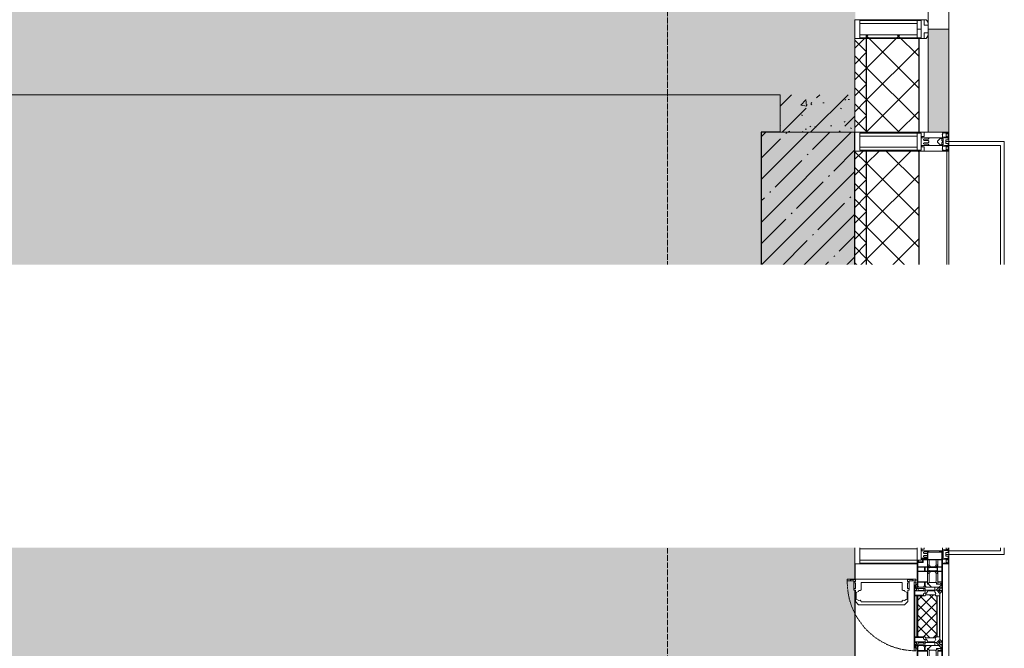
# Model space of a CAD drawing. Header units: millimetres. Extents: x -525784 to 178656, y -69521 to 385150.
# Tile 313 of 389: x -157031 to -154405, y 364169 to 365844. Entities that reach past the tile are written whole.
import ezdxf
from ezdxf import colors
from ezdxf.entities.mleader import LeaderData, LeaderLine
from ezdxf.math import Vec2, Vec3

# ---------------------------------------------------------------- set-up
doc = ezdxf.new("R2010")
doc.units = ezdxf.units.MM
for name, pattern in [('-D1-02х01', [3, 2, -1]), ('-D1d1-15x02', [19, 15, -2, 0, -2]), ('DASHDOT', [25.4, 12.7, -6.35, 0, -6.35])]:
    doc.linetypes.add(name, pattern=pattern)
for name, color, linetype, lineweight in [('_0', 7, 'Continuous', 13), ('A-COLS', 7, 'Continuous', 5), ('A-DETL-GENF', 7, 'Continuous', 5), ('A-GLAZ', 7, 'Continuous', 5), ('A-GLAZ-CURT', 8, 'Continuous', 5), ('A-GLAZ-CWMG', 8, 'Continuous', 5), ('A-WALL', 7, 'Continuous', 5), ('A-WALL-FNSH', 8, 'Continuous', 5), ('dim_razv', 93, 'DASHDOT', 9), ('I-WALL', 7, 'Continuous', 5), ('S-COLS', 7, 'Continuous', 5), ('S-GRID', 7, 'Continuous', 5)]:
    doc.layers.add(name, color=color, linetype=linetype, lineweight=lineweight)
doc.styles.add('In tre', font='isocpeur.ttf', dxfattribs={"width": 0.8, "oblique": 10})
pattern_1 = [(45, (0, 0), (-21.213203, 21.213203), []), (135, (0, 0), (-21.213203, -21.213203), [])]
pattern_2 = [(45, (0, 0), (-42.42641, 42.42641), []), (135, (0, 0), (-42.42641, -42.42641), [])]
pattern_3 = [(45, (-192252.93, 346694.18), (-75.43415, 75.43415), [106.68, -17.78, 3.556, -17.78]), (45, (-192252.93, 346769.56), (-75.43415, 75.43415), []), (50, (-192252.93, 346694.18), (127.52922, -11.15758), [13.335, -146.685]), (355, (-192252.93, 346694.18), (-24.66966, 133.74002), [10.668, -117.348]), (100.451, (-192242.31, 346693.25), (102.85973, 122.58178), [11.333, -124.663]), (46.184, (-192252.93, 346729.74), (189.75516, -29.43036), [20.002, -220.027]), (96.636, (-192237.12, 346727.29), (166.1822, 173.1996), [17, -186.995]), (351.184, (-192252.93, 346729.74), (166.1839, 173.1976), [16.002, -176.022]), (21, (-192235.15, 346720.85), (106.13027, -71.58603), [13.335, -146.685]), (326, (-192235.15, 346720.85), (43.26188, 128.93175), [10.668, -117.348]), (71.451, (-192226.31, 346714.88), (149.39198, 57.34505), [11.333, -124.663]), (37.5, (-192252.935, 346694.178), (2.16223, 59.188357), [3.353, -112.573, 3.353, -115.773, -117.792]), (37.5, (-192252.935, 346694.178), (2.16223, 59.188357), [-235.052, 3.353, -114.44]), (7.5, (-192252.935, 346694.18), (46.77386, 70.12615), [3.353, -64.567, 3.353, -109.906, -44.894]), (7.5, (-192252.935, 346694.18), (46.77386, 70.12615), [-181.178, 3.353, -41.542]), (327.5, (-192292.584, 346694.18), (94.91367, -4.010093), [3.353, -41.097, 3.353, -135.331, -184.023]), (327.5, (-192292.584, 346694.18), (94.91367, -4.010093), [-183.134, 3.353, -180.67]), (317.5, (-192310.36, 346694.18), (103.69057, 17.79882), [3.353, -54.432, 3.353, -88.748, -130.683]), (317.5, (-192310.36, 346694.18), (103.69057, 17.79882), [-149.885, 3.353, -127.33])]

# ---------------------------------------------------------------- blocks, each defined once
blk = doc.blocks.new('Rectangular Mullion - 50Wx250H-2623690-50_AS_M_L24')
at = {"layer": 'A-DETL-GENF'}
for p, q in [((-25, 65.2), (-25, 250)), ((-25, 250), (0, 250)), ((-23, 237.3), (0, 237.3)), ((-23, 237.3), (-23, 73.6)), ((-14.9, 84), (-14.9, 237.3)), ((25, 250), (0, 250)), ((23, 237.3), (0, 237.3)), ((14.9, 84), (14.9, 237.3)), ((23, 237.3), (23, 73.6)), ((25, 65.2), (25, 250)), ((0, 84), (-23, 84)), ((0, 84), (23, 84)), ((-14, 65.2), (-25, 65.2)), ((-0.5, 73.6), (-23, 73.6)), ((-14, 71.3), (-14, 65.2)), ((-10, 71.3), (-14, 71.3)), ((-10, 53), (-10, 71.3)), ((-8.7, 53), (-10, 53)), ((-10, 53), (-10, 17)), ((-8.7, 53), (-7, 54.7)), ((-7, 65.2), (-5.9, 67.3)), ((-7, 65.2), (-7, 54.7)), ((-4.1, 67.3), (-5.9, 67.3)), ((-4.1, 67.3), (-2.9, 65.1)), ((-2.9, 65.1), (-2.9, 54.6)), ((-1.3, 53), (-2.9, 54.6)), ((0, 53), (-1.3, 53)), ((0, 53), (1.3, 53)), ((0.5, 73.6), (23, 73.6)), ((1.3, 53), (2.9, 54.6)), ((4.1, 67.3), (2.9, 65.1)), ((2.9, 65.1), (2.9, 54.6)), ((4.1, 67.3), (5.9, 67.3)), ((7, 65.2), (5.9, 67.3)), ((7, 65.2), (7, 54.7)), ((8.7, 53), (7, 54.7)), ((8.7, 53), (10, 53)), ((10, 71.3), (14, 71.3)), ((10, 53), (10, 71.3)), ((10, 53), (10, 17)), ((14, 71.3), (14, 65.2)), ((14, 65.2), (25, 65.2)), ((-8.5, 23), (-1.5, 30)), ((-1.5, 30), (0, 30)), ((1.5, 30), (0, 30)), ((8.5, 23), (1.5, 30)), ((-23.8, 14.6), (-25, 14.2)), ((-25, 0), (-25, 14.2)), ((-22.3, 17), (-23.8, 17)), ((-23.8, 17), (-23.8, 14.6)), ((-22.5, 10.6), (-23.8, 14.6)), ((-22.5, 10.6), (-23.7, 9.9)), ((-23.7, 1.3), (-23.7, 9.9)), ((-23.7, 1.3), (-11.8, 1.3)), ((-23.2, 10.2), (-22.5, 8)), ((-22.5, 8), (-22.5, 4.5)), ((-21.3, 4.5), (-22.5, 4.5)), ((-22.3, 17), (-22.3, 16)), ((-22.3, 16), (-21.3, 16)), ((-19, 17.6), (-21.3, 16)), ((-21.3, 4.5), (-21.3, 6.5)), ((-21.3, 6.5), (-14.2, 6.5)), ((-18.4, 16.6), (-19, 17.6)), ((-7.4, 16.6), (-18.4, 16.6)), ((-14.2, 6.5), (-14.2, 4.5)), ((-13.2, 4.5), (-14.2, 4.5)), ((-13.2, 4.5), (-12.2, 7.2)), ((-12.7, 7.6), (-11.3, 11.4)), ((-12.7, 7.6), (-11.8, 6.9)), ((-12.2, 9), (-12.2, 14.8)), ((-12.2, 14.8), (0, 14.8)), ((-11.8, 1.3), (-11.8, 6.9)), ((-10.5, 11.2), (-11.3, 11.4)), ((-10.5, 1.5), (-10.5, 11.2)), ((-4.8, 1.5), (-10.5, 1.5)), ((-10, 17), (-7.5, 17)), ((-8.5, 18.5), (-8.5, 23)), ((-7.5, 18.5), (-8.5, 18.5)), ((-7.5, 17), (-7.5, 18.5)), ((-7.4, 18), (-7.4, 16.6)), ((-2.6, 18), (-7.4, 18)), ((0, 8), (-4.8, 8)), ((-4.8, 1.5), (-4.8, 8)), ((-2.6, 18), (-2.6, 16.8)), ((-2.6, 16.8), (0, 16.8)), ((2.6, 16.8), (0, 16.8)), ((0, 14.8), (0, 16.8)), ((0, 14.8), (0, 16.8)), ((12.2, 14.8), (0, 14.8)), ((0, 0), (0, 8)), ((0, 8), (4.8, 8)), ((0, 0), (0, 8)), ((2.6, 18), (2.6, 16.8)), ((2.6, 18), (7.4, 18)), ((4.8, 1.5), (4.8, 8)), ((4.8, 1.5), (10.5, 1.5)), ((7.4, 18), (7.4, 16.6)), ((7.4, 16.6), (18.4, 16.6)), ((7.5, 18.5), (8.5, 18.5)), ((7.5, 17), (7.5, 18.5)), ((10, 17), (7.5, 17)), ((8.5, 18.5), (8.5, 23)), ((10.5, 11.2), (11.3, 11.4)), ((10.5, 1.5), (10.5, 11.2)), ((12.7, 7.6), (11.3, 11.4)), ((12.7, 7.6), (11.8, 6.9)), ((11.8, 1.3), (11.8, 6.9)), ((23.7, 1.3), (11.8, 1.3)), ((12.2, 9), (12.2, 14.8)), ((13.2, 4.5), (12.2, 7.2)), ((13.2, 4.5), (14.2, 4.5)), ((21.3, 6.5), (14.2, 6.5)), ((14.2, 6.5), (14.2, 4.5)), ((18.4, 16.6), (19, 17.6)), ((19, 17.6), (21.3, 16)), ((22.3, 16), (21.3, 16)), ((21.3, 4.5), (21.3, 6.5)), ((21.3, 4.5), (22.5, 4.5)), ((22.3, 17), (22.3, 16)), ((22.3, 17), (23.8, 17)), ((22.5, 10.6), (23.8, 14.6)), ((22.5, 10.6), (23.7, 9.9)), ((23.2, 10.2), (22.5, 8)), ((22.5, 8), (22.5, 4.5)), ((23.7, 1.3), (23.7, 9.9)), ((23.8, 17), (23.8, 14.6)), ((23.8, 14.6), (25, 14.2)), ((25, 0), (25, 14.2)), ((-25, 0), (0, 0)), ((25, 0), (0, 0))]:
    blk.add_line(p, q, dxfattribs=at)
for centre, start, end in [((-0.5, 73.1), 360, 90), ((0.5, 73.1), 90, 180)]:
    blk.add_arc(centre, 0.5, start, end, dxfattribs=at)
blk = doc.blocks.new('Rectangular Mullion - R_StandardFrame_50Wx250H-4037282-50_AS_M_L24')
at = {"layer": 'A-GLAZ-CWMG', "lineweight": 9}
for p, q in [((-25, -250), (-25, 0)), ((-25, 0), (25, 0)), ((25, 0), (25, -250)), ((25, -250), (-25, -250))]:
    blk.add_line(p, q, dxfattribs=at)
blk = doc.blocks.new('Rectangular Mullion - 50Wx250H-V1-50_AS_M_L24')
at = {"layer": 'A-DETL-GENF'}
for p, q in [((-25, 84), (-25, 250)), ((-25, 250), (0, 250)), ((-23, 237.3), (0, 237.3)), ((-23, 237.3), (-23, 84)), ((-14.9, 84), (-14.9, 237.3)), ((25, 250), (0, 250)), ((23, 237.3), (0, 237.3)), ((14.9, 84), (14.9, 237.3)), ((23, 237.3), (23, 73.6)), ((25, 65.2), (25, 250)), ((0, 84), (-15, 84)), ((0, 84), (23, 84)), ((-0.5, 73.6), (-15, 73.6)), ((-10, 71.3), (-12, 71.3)), ((-10, 57.4), (-10, 71.3)), ((-7, 65.2), (-5.9, 67.3)), ((-7, 65.2), (-7, 57)), ((-4.1, 67.3), (-5.9, 67.3)), ((-4.1, 67.3), (-2.9, 65.1)), ((-2.9, 65.1), (-2.9, 57)), ((0.5, 73.6), (23, 73.6)), ((4.1, 67.3), (2.9, 65.1)), ((2.9, 65.1), (2.9, 57)), ((4.1, 67.3), (5.9, 67.3)), ((7, 65.2), (5.9, 67.3)), ((7, 65.2), (7, 54.7)), ((8.7, 53), (7, 54.7)), ((8.7, 53), (10, 53)), ((10, 71.3), (14, 71.3)), ((10, 53), (10, 71.3)), ((10, 53), (10, 17)), ((14, 71.3), (14, 65.2)), ((14, 65.2), (25, 65.2)), ((-23.8, 14.6), (-25, 14.2)), ((-25, 0), (-25, 14.2)), ((-23.8, 17), (-23.8, 14.6)), ((-22.5, 10.6), (-23.8, 14.6)), ((-22.5, 10.6), (-23.7, 9.9)), ((-23.7, 1.3), (-23.7, 9.9)), ((-23.7, 1.3), (-11.8, 1.3)), ((-23.2, 10.2), (-22.5, 8)), ((-22.5, 8), (-22.5, 4.5)), ((-21.3, 4.5), (-22.5, 4.5)), ((-22.3, 17), (-22.3, 16)), ((-22.3, 16), (-21.3, 16)), ((-19.9, 17), (-21.3, 16)), ((-21.3, 4.5), (-21.3, 6.5)), ((-21.3, 6.5), (-14.2, 6.5)), ((-7.4, 16.6), (-18.4, 16.6)), ((-14.2, 6.5), (-14.2, 4.5)), ((-13.2, 4.5), (-14.2, 4.5)), ((-13.2, 4.5), (-12.2, 7.2)), ((-12.7, 7.6), (-11.3, 11.4)), ((-12.7, 7.6), (-11.8, 6.9)), ((-12.2, 9), (-12.2, 14.8)), ((-12.2, 14.8), (0, 14.8)), ((-11.8, 1.3), (-11.8, 6.9)), ((-10.5, 11.2), (-11.3, 11.4)), ((-10.5, 1.5), (-10.5, 11.2)), ((-4.8, 1.5), (-10.5, 1.5)), ((0, 8), (-4.8, 8)), ((-4.8, 1.5), (-4.8, 8)), ((-2.6, 16.8), (0, 16.8)), ((2.6, 16.8), (0, 16.8)), ((0, 14.8), (0, 16.8)), ((0, 14.8), (0, 16.8)), ((12.2, 14.8), (0, 14.8)), ((0, 0), (0, 8)), ((0, 8), (4.8, 8)), ((0, 0), (0, 8)), ((4.8, 1.5), (4.8, 8)), ((4.8, 1.5), (10.5, 1.5)), ((8.5, 23), (6, 25.5)), ((6, 18), (7.4, 18)), ((7.4, 18), (7.4, 16.6)), ((7.4, 16.6), (18.4, 16.6)), ((7.5, 18.5), (8.5, 18.5)), ((7.5, 17), (7.5, 18.5)), ((10, 17), (7.5, 17)), ((8.5, 18.5), (8.5, 23)), ((10.5, 11.2), (11.3, 11.4)), ((10.5, 1.5), (10.5, 11.2)), ((12.7, 7.6), (11.3, 11.4)), ((12.7, 7.6), (11.8, 6.9)), ((11.8, 1.3), (11.8, 6.9)), ((23.7, 1.3), (11.8, 1.3)), ((12.2, 9), (12.2, 14.8)), ((13.2, 4.5), (12.2, 7.2)), ((13.2, 4.5), (14.2, 4.5)), ((21.3, 6.5), (14.2, 6.5)), ((14.2, 6.5), (14.2, 4.5)), ((18.4, 16.6), (19, 17.6)), ((19, 17.6), (21.3, 16)), ((22.3, 16), (21.3, 16)), ((21.3, 4.5), (21.3, 6.5)), ((21.3, 4.5), (22.5, 4.5)), ((22.3, 17), (22.3, 16)), ((22.3, 17), (23.8, 17)), ((22.5, 10.6), (23.8, 14.6)), ((22.5, 10.6), (23.7, 9.9)), ((23.2, 10.2), (22.5, 8)), ((22.5, 8), (22.5, 4.5)), ((23.7, 1.3), (23.7, 9.9)), ((23.8, 17), (23.8, 14.6)), ((23.8, 14.6), (25, 14.2)), ((25, 0), (25, 14.2)), ((-25, 0), (0, 0)), ((25, 0), (0, 0))]:
    blk.add_line(p, q, dxfattribs=at)
for centre, start, end in [((-0.5, 73.1), 360, 90), ((0.5, 73.1), 90, 180)]:
    blk.add_arc(centre, 0.5, start, end, dxfattribs=at)
blk = doc.blocks.new('Rectangular Mullion - R_StandardFrame_50Wx250H-3540733-50_AS_M_L24')
at = {"layer": 'A-GLAZ-CWMG', "lineweight": 9}
for p, q in [((-25, -17), (-25, 0)), ((-25, 0), (25, 0)), ((25, 0), (25, -250)), ((-25, -250), (-25, -84)), ((25, -250), (-25, -250))]:
    blk.add_line(p, q, dxfattribs=at)
blk = doc.blocks.new('A_PAN_Створка - 383мм-V7-50_AS_M_L24')
at = {"layer": 'A-GLAZ-CURT'}
h = blk.add_hatch(dxfattribs=at)
h.set_pattern_fill('FP_11', color=256, style=0, pattern_type=2)
h.set_pattern_definition([(315, (-17560, 37700), (14.142136, 14.142136), []), (45, (-17560, 37700), (-14.142136, 14.142136), [])])
h.paths.add_polyline_path([(-57.2, 36.4), (-54.9, 34.1), (-54.5, 31.8), (54.6, 32), (54.9, 34.1), (57.2, 36.4), (57.2, 60.8), (54.6, 63.4), (53.6, 82.7), (-54.6, 81.8), (-55.5, 62.5), (-57.2, 60.8), (-57.2, 47)])
at = {"layer": 'A-DETL-GENF', "color": 9, "true_color": 0xc8c8c8}
for p, q in [((95.1, 270.5), (95.1, 252.9)), ((99.6, 270.5), (95.1, 270.5)), ((99.6, 270.5), (99.6, 87.5)), ((39.7, 249), (31.1, 240.4)), ((31.1, 117.6), (31.1, 240.4)), ((70.1, 249), (39.7, 249)), ((45, 244.7), (42.3, 239.8)), ((42.3, 239.8), (43.5, 236.3)), ((45.9, 246.8), (45, 244.7)), ((63.3, 246.8), (45.9, 246.8)), ((64.1, 245), (63.3, 246.8)), ((64.1, 245), (66.7, 241)), ((66.7, 241), (68.6, 239.7)), ((68.6, 239.7), (68.6, 236.4)), ((68.6, 236.4), (71.1, 233.9)), ((70.1, 252.9), (70.1, 249)), ((95.1, 252.9), (70.1, 252.9)), ((74.1, 248.4), (74.1, 252.9)), ((89.1, 248.4), (74.1, 248.4)), ((89.1, 252.9), (89.1, 248.4)), ((93.1, 248.4), (93.1, 252.9)), ((97.9, 248.4), (93.1, 248.4)), ((97.9, 262.4), (95.1, 262.4)), ((97.9, 262.4), (97.9, 248.4)), ((41.4, 234.2), (39.1, 233.8)), ((39.1, 179), (39.1, 233.8)), ((41.4, 234.2), (43.5, 236.3)), ((71.1, 233.9), (89.5, 233.9)), ((89.5, 233.9), (90.6, 232.8)), ((90.6, 125.2), (90.6, 232.8)), ((39.1, 179), (39.1, 124.2)), ((39.7, 109), (31.1, 117.6)), ((41.4, 123.8), (39.1, 124.2)), ((70.1, 109), (39.7, 109)), ((41.4, 123.8), (43.5, 121.7)), ((42.3, 118.2), (43.5, 121.7)), ((45, 113.3), (42.3, 118.2)), ((45.9, 111.2), (45, 113.3)), ((63.3, 111.2), (45.9, 111.2)), ((64.1, 113), (63.3, 111.2)), ((64.1, 113), (66.7, 117)), ((66.7, 117), (68.6, 118.3)), ((68.6, 121.6), (71.1, 124.1)), ((68.6, 118.3), (68.6, 121.6)), ((70.1, 105.1), (70.1, 109)), ((95.1, 105.1), (70.1, 105.1)), ((71.1, 124.1), (89.5, 124.1)), ((74.1, 109.6), (74.1, 105.1)), ((89.1, 109.6), (74.1, 109.6)), ((89.1, 105.1), (89.1, 109.6)), ((89.5, 124.1), (90.6, 125.2)), ((93.1, 109.6), (93.1, 105.1)), ((97.9, 109.6), (93.1, 109.6)), ((95.1, 87.5), (95.1, 105.1)), ((97.9, 95.6), (97.9, 109.6)), ((97.9, 95.6), (95.1, 95.6)), ((99.6, 87.5), (95.1, 87.5))]:
    blk.add_line(p, q, dxfattribs=at)
at = {"layer": 'A-DETL-GENF'}
for p, q in [((-91.5, 92), (-91.5, 87.5)), ((-91.5, 92), (91.5, 92)), ((-91.5, 87.5), (-73.9, 87.5)), ((-83.4, 90.3), (-69.4, 90.3)), ((-83.4, 90.3), (-83.4, 87.5)), ((-73.9, 87.5), (-73.9, 62.5)), ((-69.4, 85.5), (-73.9, 85.5)), ((-73.9, 81.5), (-69.4, 81.5)), ((-69.4, 90.3), (-69.4, 85.5)), ((-69.4, 81.5), (-69.4, 66.5)), ((-67.9, 89.3), (-66.9, 90.3)), ((-67.9, 62.5), (-67.9, 89.3)), ((-66.9, 90.3), (-57.4, 90.3)), ((-57.4, 90.3), (-56.4, 89.4)), ((-56.4, 89.4), (-56.4, 67.7)), ((-53.9, 90.3), (-54.9, 89.3)), ((-54.9, 89.3), (-54.9, 85.6)), ((-54.9, 85.6), (-53.9, 84.6)), ((-54.9, 81.9), (-53.8, 83)), ((-54.9, 63.5), (-54.9, 81.9)), ((-53.6, 82.7), (-54.6, 81.8)), ((-54.6, 81.8), (-54.6, 63.4)), ((53.9, 90.3), (-53.9, 90.3)), ((-53.9, 84.6), (53.9, 84.6)), ((53.8, 83), (-53.8, 83)), ((53.6, 82.7), (-53.6, 82.7)), ((54.6, 81.8), (53.6, 82.7)), ((54.9, 81.9), (53.8, 83)), ((53.9, 90.3), (54.9, 89.3)), ((54.9, 85.6), (53.9, 84.6)), ((54.6, 63.4), (54.6, 81.8)), ((54.9, 89.3), (54.9, 85.6)), ((54.9, 63.5), (54.9, 81.9)), ((57.4, 90.3), (56.4, 89.4)), ((56.4, 89.4), (56.4, 67.7)), ((66.9, 90.3), (57.4, 90.3)), ((67.9, 89.3), (66.9, 90.3)), ((67.9, 62.5), (67.9, 89.3)), ((69.4, 90.3), (69.4, 85.5)), ((83.4, 90.3), (69.4, 90.3)), ((69.4, 85.5), (73.9, 85.5)), ((69.4, 81.5), (69.4, 66.5)), ((73.9, 81.5), (69.4, 81.5)), ((91.5, 87.5), (73.9, 87.5)), ((73.9, 87.5), (73.9, 62.5)), ((83.4, 90.3), (83.4, 87.5)), ((91.5, 92), (91.5, 87.5)), ((-69.4, 66.5), (-73.9, 66.5)), ((-73.9, 62.5), (-70, 62.5)), ((-70, 62.5), (-70, 32.1)), ((-61.7, 62.5), (-67.9, 62.5)), ((-66, 56.5), (-67.8, 55.7)), ((-67.8, 55.7), (-67.8, 38.3)), ((-66, 56.5), (-62, 59.1)), ((-62, 59.1), (-60.7, 61)), ((-60.1, 67.7), (-61.7, 64.9)), ((-61.7, 64.9), (-61.7, 62.5)), ((-60.7, 61), (-57.4, 61)), ((-56.4, 67.7), (-60.1, 67.7)), ((-57.4, 61), (-54.9, 63.5)), ((-54.6, 63.4), (-57.2, 60.8)), ((-57.2, 60.8), (-57.2, 36.4)), ((57.2, 60.8), (54.6, 63.4)), ((57.4, 61), (54.9, 63.5)), ((56.4, 67.7), (60.1, 67.7)), ((57.2, 36.4), (57.2, 60.8)), ((60.7, 61), (57.4, 61)), ((60.1, 67.7), (61.7, 64.9)), ((62, 59.1), (60.7, 61)), ((61.7, 64.9), (61.7, 62.5)), ((61.7, 62.5), (67.9, 62.5)), ((66, 56.5), (62, 59.1)), ((66, 56.5), (67.8, 55.7)), ((67.8, 55.7), (67.8, 38.3)), ((69.4, 66.5), (73.9, 66.5)), ((70, 62.5), (70, 32.1)), ((73.9, 62.5), (70, 62.5)), ((-70, 32.1), (-61.4, 23.5)), ((-67.8, 38.3), (-65.7, 37.4)), ((-65.7, 37.4), (-60.8, 34.7)), ((-60.8, 34.7), (-57.3, 35.9)), ((-55.2, 33.8), (-57.3, 35.9)), ((-57.2, 36.4), (-54.9, 34.1)), ((-55.2, 33.8), (-54.8, 31.5)), ((-54.9, 34.1), (-54.5, 31.8)), ((-53.9, 30.5), (-54.9, 29.5)), ((-54.9, 29.5), (-54.9, 25.8)), ((0, 31.5), (-54.8, 31.5)), ((-54.5, 31.8), (54.5, 31.8)), ((53.9, 30.5), (-53.9, 30.5)), ((0, 31.5), (54.8, 31.5)), ((53.9, 30.5), (54.9, 29.5)), ((54.5, 31.8), (54.9, 34.1)), ((55.2, 33.8), (54.8, 31.5)), ((54.9, 34.1), (57.2, 36.4)), ((54.9, 29.5), (54.9, 25.8)), ((55.2, 33.8), (57.3, 35.9)), ((60.8, 34.7), (57.3, 35.9)), ((65.7, 37.4), (60.8, 34.7)), ((70, 32.1), (61.4, 23.5)), ((67.8, 38.3), (65.7, 37.4)), ((61.4, 23.5), (-61.4, 23.5)), ((-54.9, 25.8), (-53.9, 24.8)), ((-53.9, 24.8), (53.9, 24.8)), ((54.9, 25.8), (53.9, 24.8))]:
    blk.add_line(p, q, dxfattribs=at)
at = {"layer": 'A-GLAZ'}
for p, q in [((-150, 84), (-78, 84)), ((-150, 73.5), (-150, 84)), ((-148.5, 82.5), (-132.4, 82.5)), ((-148.5, 81), (-148.5, 82.5)), ((-143.5, 81), (-148.5, 81)), ((-145, 69.5), (-145, 79.5)), ((-143.5, 68), (-143.5, 81)), ((-132.4, 56.6), (-132.4, 82.5)), ((-131, 82.5), (-120.8, 82.5)), ((-131, 82.5), (-131, 64.6)), ((-120.8, 82.5), (-120.8, 64.6)), ((-119.3, 82.5), (-92.5, 82.5)), ((-119.3, 56.6), (-119.3, 82.5)), ((-92.5, 56.6), (-92.5, 82.5)), ((-91.5, 92), (91.5, 92)), ((-91.5, 87.5), (-91.5, 92)), ((-73.9, 87.5), (-91.5, 87.5)), ((-90.8, 82.5), (-79.5, 82.5)), ((-90.8, 64.6), (-90.8, 82.5)), ((-85, 84), (-85, 87.5)), ((-85, 87.5), (-78, 87.5)), ((-78, 84), (-85, 84)), ((-79.5, 82.5), (-79.5, 80.6)), ((-79.5, 80.6), (-78, 80.6)), ((-78, 87.5), (-78, 84)), ((-78, 84), (-73.9, 84)), ((-78, 84), (-78, 23.5)), ((-73.9, 62.5), (-73.9, 87.5)), ((73.9, 87.5), (73.9, 62.5)), ((91.5, 87.5), (73.9, 87.5)), ((73.9, 84), (78, 84)), ((78, 87.5), (78, 84)), ((85, 87.5), (78, 87.5)), ((78, 84), (85, 84)), ((78, 84), (150, 84)), ((78, 23.5), (78, 84)), ((79.5, 80.6), (78, 80.6)), ((90.8, 82.5), (79.5, 82.5)), ((79.5, 82.5), (79.5, 80.6)), ((85, 84), (85, 87.5)), ((90.8, 64.6), (90.8, 82.5)), ((91.5, 92), (91.5, 87.5)), ((119.3, 82.5), (92.5, 82.5)), ((92.5, 56.6), (92.5, 82.5)), ((119.3, 56.6), (119.3, 82.5)), ((120.8, 82.5), (120.8, 64.6)), ((131, 82.5), (120.8, 82.5)), ((131, 82.5), (131, 64.6)), ((132.4, 56.6), (132.4, 82.5)), ((148.5, 82.5), (132.4, 82.5)), ((143.5, 81), (148.5, 81)), ((143.5, 68), (143.5, 81)), ((145, 69.5), (145, 79.5)), ((148.5, 81), (148.5, 82.5)), ((150, 84), (150, 73.5)), ((-171, 57), (-156, 57)), ((-171, 17), (-171, 57)), ((-171, 55.5), (-152, 55.5)), ((-153, 73.5), (-150, 73.5)), ((-153, 60), (-153, 73.5)), ((-152, 20), (-152, 73.5)), ((-150.5, 69.5), (-150.5, 73.5)), ((-145, 69.5), (-150.5, 69.5)), ((-150.5, 33.6), (-150.5, 68)), ((-150.5, 68), (-143.5, 68)), ((-150.5, 56.6), (-132.4, 56.6)), ((-137.2, 54.8), (-135.8, 50.8)), ((-132.5, 54.8), (-137.2, 54.8)), ((-132.5, 53.8), (-133.4, 52)), ((-132.5, 53.8), (-132.5, 54.8)), ((-131, 64.6), (-120.8, 64.6)), ((-131, 56.5), (-131, 62.6)), ((-120.8, 62.6), (-131, 62.6)), ((-131, 56.5), (-120.8, 56.5)), ((-131, 55.1), (-131, 52.7)), ((-120.8, 55.1), (-131, 55.1)), ((-129.4, 51.1), (-131, 52.7)), ((-122.4, 51.1), (-120.8, 52.7)), ((-120.8, 56.5), (-120.8, 62.6)), ((-120.8, 55.1), (-120.8, 52.7)), ((-92.5, 56.6), (-119.3, 56.6)), ((-119.3, 54.8), (-114.6, 54.8)), ((-119.3, 53.8), (-119.3, 54.8)), ((-119.3, 53.8), (-118.4, 52)), ((-114.6, 54.8), (-115.9, 50.8)), ((-80.1, 64.6), (-90.8, 64.6)), ((-90.8, 62.7), (-90.8, 56.6)), ((-80.4, 62.7), (-90.8, 62.7)), ((-90.8, 56.6), (-85.9, 56.6)), ((-89.9, 52.2), (-88.6, 53.5)), ((-85.9, 53.5), (-88.6, 53.5)), ((-85.9, 56.6), (-85.9, 53.5)), ((-85.9, 53.5), (-78, 45.6)), ((-80.4, 61.1), (-80.4, 62.7)), ((-78, 61.1), (-80.4, 61.1)), ((-80.1, 66.1), (-80.1, 64.6)), ((-78, 66.1), (-80.1, 66.1)), ((-78, 66.1), (-78, 61.1)), ((-70, 62.5), (-73.9, 62.5)), ((-70, 32.1), (-70, 62.5)), ((70, 62.5), (70, 32.1)), ((73.9, 62.5), (70, 62.5)), ((78, 66.1), (78, 61.1)), ((78, 66.1), (80.1, 66.1)), ((78, 61.1), (80.4, 61.1)), ((85.9, 53.5), (78, 45.6)), ((80.1, 66.1), (80.1, 64.6)), ((80.1, 64.6), (90.8, 64.6)), ((80.4, 62.7), (90.8, 62.7)), ((80.4, 61.1), (80.4, 62.7)), ((85.9, 56.6), (85.9, 53.5)), ((90.8, 56.6), (85.9, 56.6)), ((85.9, 53.5), (88.6, 53.5)), ((89.9, 52.2), (88.6, 53.5)), ((90.8, 62.7), (90.8, 56.6)), ((92.5, 56.6), (119.3, 56.6)), ((114.6, 54.8), (115.9, 50.8)), ((119.3, 54.8), (114.6, 54.8)), ((119.3, 53.8), (118.4, 52)), ((119.3, 53.8), (119.3, 54.8)), ((131, 64.6), (120.8, 64.6)), ((120.8, 56.5), (120.8, 62.6)), ((120.8, 62.6), (131, 62.6)), ((131, 56.5), (120.8, 56.5)), ((120.8, 55.1), (120.8, 52.7)), ((120.8, 55.1), (131, 55.1)), ((122.4, 51.1), (120.8, 52.7)), ((129.4, 51.1), (131, 52.7)), ((131, 56.5), (131, 62.6)), ((131, 55.1), (131, 52.7)), ((150.5, 56.6), (132.4, 56.6)), ((132.5, 54.8), (137.2, 54.8)), ((132.5, 53.8), (132.5, 54.8)), ((132.5, 53.8), (133.4, 52)), ((137.2, 54.8), (135.8, 50.8)), ((150.5, 68), (143.5, 68)), ((145, 69.5), (150.5, 69.5)), ((150, 73.5), (153, 73.5)), ((150.5, 69.5), (150.5, 73.5)), ((150.5, 33.6), (150.5, 68)), ((152, 20), (152, 73.5)), ((171, 55.5), (152, 55.5)), ((153, 73.5), (153, 60)), ((156, 57), (171, 57)), ((171, 57), (171, 17)), ((-136.4, 52.4), (-150.5, 52.4)), ((-136.3, 33.6), (-150.5, 33.6)), ((-150.5, 29.4), (-132.4, 29.4)), ((-150.5, 17), (-150.5, 29.4)), ((-137.2, 31), (-135.8, 35)), ((-132.5, 31), (-137.2, 31)), ((-132.1, 49), (-135.8, 50.8)), ((-132.1, 36.8), (-135.8, 35)), ((-133.4, 52), (-130.1, 50.4)), ((-133.4, 33.7), (-130.1, 35.3)), ((-132.5, 31.9), (-133.4, 33.7)), ((-132.5, 31.9), (-132.5, 31)), ((-132.4, 29.4), (-132.4, 18.6)), ((-132.1, 49), (-132.1, 36.8)), ((-129.4, 34.6), (-131, 33)), ((-131, 30.9), (-131, 33)), ((-120.8, 30.9), (-131, 30.9)), ((-131, 29.5), (-120.8, 29.5)), ((-131, 18.2), (-131, 29.5)), ((-130.1, 50.4), (-129.4, 51.1)), ((-130.1, 35.3), (-130.1, 50.4)), ((-130.1, 35.3), (-129.4, 34.6)), ((-121.7, 50.4), (-122.4, 51.1)), ((-121.7, 35.3), (-122.4, 34.6)), ((-122.4, 34.6), (-120.8, 33)), ((-118.4, 52), (-121.7, 50.4)), ((-121.7, 35.3), (-121.7, 50.4)), ((-118.4, 33.7), (-121.7, 35.3)), ((-120.8, 30.9), (-120.8, 33)), ((-120.8, 18.2), (-120.8, 29.5)), ((-119.7, 49), (-115.9, 50.8)), ((-119.7, 49), (-119.7, 36.8)), ((-119.7, 36.8), (-115.9, 35)), ((-119.3, 31.9), (-118.4, 33.7)), ((-119.3, 31.9), (-119.3, 31)), ((-119.3, 31), (-114.6, 31)), ((-92.5, 29.4), (-119.3, 29.4)), ((-119.3, 29.4), (-119.3, 18.6)), ((-114.6, 31), (-115.9, 35)), ((-94.1, 33.5), (-115.4, 33.5)), ((-94.1, 52.5), (-115.3, 52.5)), ((-89.9, 50.9), (-94.1, 52.5)), ((-89.9, 35.1), (-94.1, 33.5)), ((-92.5, 18.6), (-92.5, 29.4)), ((-90.8, 18.5), (-90.8, 29.4)), ((-90.8, 29.4), (-85.9, 29.4)), ((-89.9, 52.2), (-89.9, 50.9)), ((-89.9, 35.1), (-89.9, 50.9)), ((-89.9, 32.5), (-89.9, 35.1)), ((-85.9, 32.5), (-89.9, 32.5)), ((-85.9, 29.4), (-85.9, 32.5)), ((-85.9, 21.9), (-85.9, 29.4)), ((-70, 33.8), (-83.4, 20.4)), ((-78, 45.6), (-78, 36.8)), ((-78, 36.8), (-70, 36.8)), ((-67.2, 29.3), (-73, 23.5)), ((-70, 36.8), (-70, 33.8)), ((-61.4, 23.5), (-70, 32.1)), ((-67.9, 23.5), (-64.6, 26.8)), ((-67.9, 23.5), (-64.6, 26.8)), ((-64.6, 26.8), (-67.2, 29.3)), ((-64.6, 26.8), (-61.4, 23.5)), ((70, 32.1), (61.4, 23.5)), ((61.4, 23.5), (64.6, 26.8)), ((64.6, 26.8), (67.2, 29.3)), ((67.9, 23.5), (64.6, 26.8)), ((64.6, 26.8), (67.9, 23.5)), ((67.2, 29.3), (73, 23.5)), ((70, 36.8), (70, 33.8)), ((78, 36.8), (70, 36.8)), ((70, 33.8), (83.4, 20.4)), ((78, 45.6), (78, 36.8)), ((85.9, 32.5), (89.9, 32.5)), ((85.9, 29.4), (85.9, 32.5)), ((85.9, 21.9), (85.9, 29.4)), ((90.8, 29.4), (85.9, 29.4)), ((89.9, 50.9), (94.1, 52.5)), ((89.9, 52.2), (89.9, 50.9)), ((89.9, 35.1), (89.9, 50.9)), ((89.9, 35.1), (94.1, 33.5)), ((89.9, 32.5), (89.9, 35.1)), ((90.8, 18.5), (90.8, 29.4)), ((92.5, 18.6), (92.5, 29.4)), ((92.5, 29.4), (119.3, 29.4)), ((94.1, 52.5), (115.3, 52.5)), ((94.1, 33.5), (115.4, 33.5)), ((114.6, 31), (115.9, 35)), ((119.3, 31), (114.6, 31)), ((119.7, 49), (115.9, 50.8)), ((119.7, 36.8), (115.9, 35)), ((118.4, 52), (121.7, 50.4)), ((118.4, 33.7), (121.7, 35.3)), ((119.3, 31.9), (118.4, 33.7)), ((119.3, 31.9), (119.3, 31)), ((119.3, 29.4), (119.3, 18.6)), ((119.7, 49), (119.7, 36.8)), ((122.4, 34.6), (120.8, 33)), ((120.8, 30.9), (120.8, 33)), ((120.8, 30.9), (131, 30.9)), ((120.8, 18.2), (120.8, 29.5)), ((131, 29.5), (120.8, 29.5)), ((121.7, 50.4), (122.4, 51.1)), ((121.7, 35.3), (121.7, 50.4)), ((121.7, 35.3), (122.4, 34.6)), ((130.1, 50.4), (129.4, 51.1)), ((130.1, 35.3), (129.4, 34.6)), ((129.4, 34.6), (131, 33)), ((133.4, 52), (130.1, 50.4)), ((130.1, 35.3), (130.1, 50.4)), ((133.4, 33.7), (130.1, 35.3)), ((131, 30.9), (131, 33)), ((131, 18.2), (131, 29.5)), ((132.1, 49), (135.8, 50.8)), ((132.1, 49), (132.1, 36.8)), ((132.1, 36.8), (135.8, 35)), ((150.5, 29.4), (132.4, 29.4)), ((132.4, 29.4), (132.4, 18.6)), ((132.5, 31.9), (133.4, 33.7)), ((132.5, 31.9), (132.5, 31)), ((132.5, 31), (137.2, 31)), ((137.2, 31), (135.8, 35)), ((136.3, 33.6), (150.5, 33.6)), ((136.4, 52.4), (150.5, 52.4)), ((150.5, 17), (150.5, 29.4)), ((-171, 18.5), (-153.5, 18.5)), ((-67.9, 17), (-171, 17)), ((-153.5, 18.5), (-152, 20)), ((-132.4, 18.6), (-150.5, 18.6)), ((-120.8, 18.2), (-131, 18.2)), ((-119.3, 18.6), (-92.5, 18.6)), ((-87.3, 18.5), (-90.8, 18.5)), ((-87.3, 21.9), (-85.9, 21.9)), ((-87.3, 20.4), (-87.3, 21.9)), ((-87.3, 20.4), (-87.3, 18.5)), ((-84.8, 20.4), (-87.3, 20.4)), ((-85.9, 18.2), (-85.9, 20.4)), ((-75.9, 18.2), (-85.9, 18.2)), ((-83.4, 20.4), (-84.8, 20.4)), ((-78, 23.5), (-67.9, 23.5)), ((-75.9, 23.5), (-73, 23.5)), ((-75.9, 21.5), (-75.9, 23.5)), ((-75.9, 21.5), (-75.9, 18.2)), ((-74.9, 21.5), (-75.9, 21.5)), ((-74.9, 17.9), (-74.9, 21.5)), ((-68.9, 17.9), (-74.9, 17.9)), ((-68.9, 21.5), (-68.9, 17.9)), ((-67.9, 21.5), (-68.9, 21.5)), ((-67.9, 21.5), (-67.9, 23.5)), ((-67.9, 17), (-67.9, 23.5)), ((-61.4, 23.5), (-67.9, 17)), ((67.9, 17), (-67.9, 17)), ((-67.9, 17), (67.9, 17)), ((61.4, 23.5), (-61.4, 23.5)), ((67.9, 17), (61.4, 23.5)), ((67.9, 21.5), (67.9, 23.5)), ((67.9, 23.5), (67.9, 17)), ((67.9, 23.5), (78, 23.5)), ((67.9, 21.5), (68.9, 21.5)), ((171, 17), (67.9, 17)), ((68.9, 21.5), (68.9, 17.9)), ((68.9, 17.9), (74.9, 17.9)), ((75.9, 23.5), (73, 23.5)), ((74.9, 21.5), (75.9, 21.5)), ((74.9, 17.9), (74.9, 21.5)), ((75.9, 21.5), (75.9, 23.5)), ((75.9, 21.5), (75.9, 18.2)), ((75.9, 18.2), (85.9, 18.2)), ((83.4, 20.4), (84.8, 20.4)), ((84.8, 20.4), (87.3, 20.4)), ((87.3, 21.9), (85.9, 21.9)), ((85.9, 18.2), (85.9, 20.4)), ((87.3, 20.4), (87.3, 21.9)), ((87.3, 20.4), (87.3, 18.5)), ((87.3, 18.5), (90.8, 18.5)), ((119.3, 18.6), (92.5, 18.6)), ((120.8, 18.2), (131, 18.2)), ((132.4, 18.6), (150.5, 18.6)), ((153.5, 18.5), (152, 20)), ((171, 18.5), (153.5, 18.5))]:
    blk.add_line(p, q, dxfattribs=at)
at = {"layer": 'A-GLAZ', "linetype": '-D1-02х01'}
blk.add_arc((91.4, 87.5), 183, 88.8555, 178.5909, dxfattribs=at)
at = {"layer": 'A-GLAZ'}
for centre, start, end in [((-156, 60), 270, 360), ((156, 60), 180, 270)]:
    blk.add_arc(centre, 3, start, end, dxfattribs=at)
blk = doc.blocks.new('Rectangular Mullion - R_StandardFrame_50Wx250H-3337876-50_AS_M_L24')
at = {"layer": 'A-GLAZ-CWMG'}
for p, q in [((37450, 20709.6), (37450, 20750)), ((37700, 20470), (37700, 20750)), ((37450, 20470), (37450, 20680.1))]:
    blk.add_line(p, q, dxfattribs=at)
blk = doc.blocks.new('System Panel - A_PAN_Glass-5026848-50_AS_M_L24')
at = {"layer": 'A-GLAZ-CURT'}
for p, q in [((-647.5, 55), (-647.5, 0)), ((647.5, 55), (-633.5, 55)), ((647.5, 0), (647.5, 55)), ((-647.5, 0), (647.5, 0))]:
    blk.add_line(p, q, dxfattribs=at)
blk = doc.blocks.new('Rectangular Mullion - 50Wx250H-V42-50_AS_M_L24')
at = {"layer": 'A-DETL-GENF'}
for p, q in [((0, 250), (-25, 250)), ((-25, 250), (-25, 237.3)), ((-25, 65.2), (-25, 250)), ((-25, 250), (0, 250)), ((-23, 237.3), (0, 237.3)), ((-23, 237.3), (0, 237.3)), ((-23, 237.3), (-23, 73.6)), ((0, 237.3), (-14.9, 237.3)), ((-14.9, 237.3), (-14.9, 84)), ((-14.9, 84), (-14.9, 237.3)), ((25, 250), (0, 250)), ((25, 250), (0, 250)), ((14.9, 237.3), (0, 237.3)), ((0, 237.3), (23, 237.3)), ((23, 237.3), (0, 237.3)), ((14.9, 84), (14.9, 237.3)), ((14.9, 84), (14.9, 237.3)), ((23, 237.3), (23, 73.6)), ((25, 237.3), (25, 250)), ((25, 65.2), (25, 250)), ((0, 84), (-23, 84)), ((-23, 84), (-23, 73.6)), ((0, 84), (-23, 84)), ((-14.9, 84), (0, 84)), ((0, 84), (14.9, 84)), ((23, 84), (0, 84)), ((0, 84), (0, 73.6)), ((0, 84), (23, 84)), ((0, 73.6), (0, 84)), ((23, 73.6), (23, 84)), ((-25, 73.6), (-25, 65.2)), ((-25, 65.2), (-25, 60.2)), ((-10, 65.2), (-25, 65.2)), ((-25, 65.2), (-25, 60.2)), ((-25, 65.2), (-10, 65.2)), ((-10, 65.2), (-25, 65.2)), ((-23, 73.6), (0, 73.6)), ((0, 73.6), (-23, 73.6)), ((-0.5, 73.6), (-23, 73.6)), ((-10, 55), (-14, 55)), ((-14, 55), (-10, 55)), ((-10, 55), (-10, 65.2)), ((-10, 65.2), (-10, 55)), ((-10, 55), (-10, 65.2)), ((-10, 55), (0, 55)), ((0, 55), (-10, 55)), ((0, 73.6), (23, 73.6)), ((23, 73.6), (0, 73.6)), ((0, 55), (10, 55)), ((0, 55), (10, 55)), ((0.5, 73.6), (23, 73.6)), ((10, 65.2), (10, 55)), ((25, 65.2), (10, 65.2)), ((10, 55), (10, 65.2)), ((10, 65.2), (25, 65.2)), ((10, 65.2), (25, 65.2)), ((10, 55), (10, 65.2)), ((10, 55), (14, 55)), ((10, 55), (14, 55)), ((25, 65.2), (25, 73.6)), ((25, 65.2), (25, 60.2)), ((25, 60.2), (25, 65.2))]:
    blk.add_line(p, q, dxfattribs=at)
for centre, start, end in [((-14, 69.1), 218.9723, 270), ((-14, 69.1), 218.9723, 270), ((-14, 69.1), 218.9723, 270), ((14, 69.1), 270, 321.0277), ((14, 69.1), 270, 321.0277), ((14, 69.1), 270, 321.0277)]:
    blk.add_arc(centre, 14.1, start, end, dxfattribs=at)
blk = doc.blocks.new('Rectangular Mullion - R_InvisibleFrame_50Wx250H-4042915-50_AS_M_L24')
at = {"layer": 'A-GLAZ-CWMG', "lineweight": 9}
for p, q in [((-25, -237.3), (-25, -73.6)), ((25, -73.6), (25, -237.3))]:
    blk.add_line(p, q, dxfattribs=at)
blk = doc.blocks.new('RST_AR_KMN_R22_B3_FCD_rvt-1-50_AS_M_L24')
at = {"layer": 'A-WALL', "true_color": 0xeff9fa}
blk.add_hatch(color=7, dxfattribs=at).paths.add_polyline_path([(37645, 18850), (37700, 18850), (37700, 19125), (37645, 19125), (37645, 19100)])
at = {"layer": 'A-WALL'}
h = blk.add_hatch(dxfattribs=at)
h.set_pattern_fill('FP_6', color=256, style=0, pattern_type=2)
h.set_pattern_definition(pattern_1)
h.paths.add_polyline_path([(37480, 18850), (37480, 19100), (37450, 19100), (37450.8, 18850)])
h = blk.add_hatch(dxfattribs=at)
h.set_pattern_fill('FP_7', color=256, style=0, pattern_type=2)
h.set_pattern_definition(pattern_2)
h.paths.add_polyline_path([(37562.4, 18850), (37620, 18850), (37620, 19102), (37616.1, 19102), (37616.1, 19110.1), (37480, 19110.1), (37480, 18850)])
h = blk.add_hatch(dxfattribs=at)
h.set_pattern_fill('FP_6', color=256, style=0, pattern_type=2)
h.set_pattern_definition(pattern_1)
h.paths.add_polyline_path([(37450.8, 17750), (37480, 17750), (37480, 18800), (37450, 18800), (37450.3, 17750)])
h = blk.add_hatch(dxfattribs=at)
h.set_pattern_fill('FP_7', color=256, style=0, pattern_type=2)
h.set_pattern_definition(pattern_2)
h.paths.add_polyline_path([(37562.4, 17750), (37620, 17750), (37620, 18800), (37480, 18800), (37480, 17750)])
at = {"layer": 'A-COLS', "lineweight": 18}
for p, q in [((37848.3, 18825), (37700, 18825)), ((37700, 18825), (37700, 18815)), ((37700, 18815), (37838.3, 18815)), ((37838.3, 18815), (37838.3, 17735)), ((37848.3, 17725), (37848.3, 18825)), ((37838.3, 17735), (37700, 17735)), ((37700, 17735), (37700, 17725)), ((37700, 17725), (37848.3, 17725))]:
    blk.add_line(p, q, dxfattribs=at)
at = {"layer": 'A-WALL'}
for p, q in [((37450, 19100), (37450, 18850)), ((37645, 19111), (37645, 18850)), ((37450, 18850), (37480, 18850)), ((37620, 18850), (37645, 18850)), ((37480, 18800), (37450, 18800)), ((37450, 18800), (37450, 17750)), ((37695, 18800), (37620, 18800)), ((37695, 18800), (37695, 17750)), ((37450, 17750), (37480, 17750)), ((37620, 17750), (37695, 17750))]:
    blk.add_line(p, q, dxfattribs=at)
at = {"layer": 'A-WALL', "lineweight": 25}
for p, q in [((37480, 19110.1), (37480, 18850)), ((37620, 19102), (37620, 18850)), ((37480, 18850), (37620, 18850)), ((37620, 18800), (37480, 18800)), ((37480, 18800), (37480, 17750)), ((37620, 18800), (37620, 17750)), ((37480, 17750), (37620, 17750))]:
    blk.add_line(p, q, dxfattribs=at)
at = {"layer": 'A-WALL-FNSH'}
for p, q in [((37700, 19125), (37645, 19125)), ((37700, 18850), (37700, 19125)), ((37645, 18850), (37700, 18850)), ((37700, 18800), (37695, 18800)), ((37700, 17750), (37700, 18800)), ((37695, 17750), (37700, 17750))]:
    blk.add_line(p, q, dxfattribs=at)
at = {"layer": 'A-GLAZ-CURT', "lineweight": 5, "rotation": 89.99999999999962}
for name, p in [('System Panel - A_PAN_Glass-5026848-50_AS_M_L24', (37700, 19772.5)), ('A_PAN_Створка - 383мм-V7-50_AS_M_L24', (37700, 17560))]:
    blk.add_blockref(name, p, dxfattribs=at)
at = {"layer": 'A-GLAZ-CWMG', "lineweight": 5, "rotation": 89.99999999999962}
for name, p in [('Rectangular Mullion - 50Wx250H-V42-50_AS_M_L24', (37700, 19125)), ('Rectangular Mullion - 50Wx250H-2623690-50_AS_M_L24', (37700, 18825)), ('Rectangular Mullion - 50Wx250H-V1-50_AS_M_L24', (37700, 17725))]:
    blk.add_blockref(name, p, dxfattribs=at)
at = {"layer": 'A-GLAZ-CWMG', "lineweight": 5, "extrusion": (0, 0, -1), "rotation": 90.00000000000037}
for name, p in [('Rectangular Mullion - R_InvisibleFrame_50Wx250H-4042915-50_AS_M_L24', (-37700, 19125)), ('Rectangular Mullion - R_StandardFrame_50Wx250H-4037282-50_AS_M_L24', (-37700, 18825)), ('Rectangular Mullion - R_StandardFrame_50Wx250H-3540733-50_AS_M_L24', (-37700, 17725))]:
    blk.add_blockref(name, p, dxfattribs=at)
at = {"layer": 'A-GLAZ-CWMG', "lineweight": 5}
blk.add_blockref('Rectangular Mullion - R_StandardFrame_50Wx250H-3337876-50_AS_M_L24', (0, -3050), dxfattribs=at)

msp = doc.modelspace()

# ---------------------------------------------------------------- hatches: boundary and pattern name
at = {"layer": '_0', "transparency": 33554534}
h = msp.add_hatch(color=252, dxfattribs=at)
h.dxf.hatch_style = 1
h.paths.add_polyline_path([(-154802.1, 346193.4), (-192753.7, 346193.4), (-192753.7, 376145), (-154802.1, 376145)])
h.paths.add_polyline_path([(-161802.9, 356694.2), (-161802.9, 356294.2), (-161302.9, 356294.2), (-161302.9, 353444.2), (-163402.9, 353444.2), (-163402.9, 354644.2), (-183902.9, 354644.2), (-183902.9, 353444.2), (-186502.9, 353444.2), (-186502.9, 355844.2), (-186002.9, 355844.2), (-186002.9, 356694.2), (-183902.9, 356694.2), (-183902.9, 360744.2), (-179002.9, 360744.2), (-179002.9, 359244.2), (-177402.9, 359244.2), (-177402.9, 365644.2), (-185752.9, 365644.2), (-185752.9, 367444.2), (-185753.5, 367444.2), (-185753.5, 367644.2), (-183902.9, 367644.2), (-183902.9, 367694.2), (-163952.9, 367694.2), (-163952.9, 369444.2), (-160672.9, 369444.2), (-160672.9, 367444.2), (-161752.9, 367444.2), (-161752.9, 365644.2), (-169802.9, 365644.2), (-169802.9, 356694.2)], flags=16)
at = {"layer": 'I-WALL'}
h = msp.add_hatch(dxfattribs=at)
h.set_pattern_fill('FP_43', color=256, style=0, pattern_type=2)
h.set_pattern_definition(pattern_3)
h.paths.add_polyline_path([(-155002.9, 365644.2), (-154802.9, 365644.2), (-154802.9, 365844.2), (-161752.9, 365844.2), (-161752.9, 365644.2), (-155848, 365644.2)])
h = msp.add_hatch(dxfattribs=at)
h.set_pattern_fill('FP_43', color=256, style=0, pattern_type=2)
h.set_pattern_definition(pattern_3)
h.paths.add_polyline_path([(-154802.9, 365544.2), (-154802.9, 365644.2), (-155002.9, 365644.2), (-155002.9, 365544.2)])
at = {"layer": 'S-COLS'}
h = msp.add_hatch(dxfattribs=at)
h.set_pattern_fill('FP_1', color=256, style=0, pattern_type=2)
h.set_pattern_definition([(45, (-192252.935, 346694.18), (-57.02463, 57.02463), []), (45, (-192195.91, 346694.18), (-57.02463, 57.02463), [100.806, -20.161, 3.353, -16.808])])
h.paths.add_polyline_path([(-154802.9, 364444.2), (-154802.9, 365544.2), (-155052.9, 365544.2), (-155052.9, 364444.2)])

# ---------------------------------------------------------------- linework, layer by layer
at = {"layer": 'A-WALL', "lineweight": 9}
for p, q in [((-154802.9, 365544.2), (-154802.9, 365794.2)), ((-161952.9, 365644.2), (-155002.9, 365644.2)), ((-155002.9, 365644.2), (-155002.9, 365544.2))]:
    msp.add_line(p, q, dxfattribs=at)
at = {"layer": 'A-WALL'}
msp.add_line((-155002.9, 365544.2), (-154802.9, 365544.2), dxfattribs=at)
at = {"layer": 'I-WALL'}
for p, q in [((-154802.9, 364353.8), (-154802.9, 364394.2)), ((-154802.1, 364394.2), (-154802.1, 364353.8)), ((-154802.9, 364114.2), (-154802.9, 364324.3)), ((-154802.1, 364324.3), (-154802.1, 364114.2))]:
    msp.add_line(p, q, dxfattribs=at)
at = {"layer": 'S-COLS', "lineweight": 25}
for p, q in [((-155052.9, 365544.2), (-155052.9, 364444.2)), ((-155002.9, 365544.2), (-155052.9, 365544.2)), ((-154802.9, 364444.2), (-154802.9, 365544.2)), ((-155052.9, 364444.2), (-154802.9, 364444.2))]:
    msp.add_line(p, q, dxfattribs=at)
at = {"layer": 'S-COLS'}
msp.add_line((-154802.9, 365544.2), (-155002.9, 365544.2), dxfattribs=at)
at = {"layer": 'S-GRID', "linetype": '-D1d1-15x02'}
for p, q in [((-155302.9, 344232.7), (-155302.9, 377280.3)), ((-195228.5, 365044.2), (-153552.8, 365044.2))]:
    msp.add_line(p, q, dxfattribs=at)

# ---------------------------------------------------------------- block references
at = {"lineweight": 5}
msp.add_blockref('RST_AR_KMN_R22_B3_FCD_rvt-1-50_AS_M_L24', (-192252.9, 346694.2), dxfattribs=at)

# ---------------------------------------------------------------- next in the draw order: leaders
at = {"layer": 'dim_razv', "color": 0, "linetype": 'ByBlock'}
ml = msp.add_multileader_mtext('Standard', dxfattribs=at)
ml.set_content('Плитка керамогранитная, настенная', style='In tre')
ml.set_leader_properties()
ml.build(insert=Vec2(0, 0))
ml.multileader.update_dxf_attribs({"text_left_attachment_type": 6, "text_right_attachment_type": 6, "dogleg_length": 1, "arrow_head_size": 0, "scale": 50})
ctx = ml.context
ctx.base_point, ctx.scale, ctx.char_height, ctx.arrow_head_size, ctx.landing_gap_size, ctx.plane_origin = Vec3(-169185.4, 364851.7), 50, 200, 0, 4.5, Vec3(-167224, 366210.2)
ctx.left_attachment, ctx.right_attachment = 6, 6
notes = []
notes.append((ctx, [(1, (1, 1, 0), (-169235.4, 364851.7), (1, 0), 50, [(1, [(-172510.6, 363460.9)], 0, [])])]))
ctx.mtext.insert, ctx.mtext.width, ctx.mtext.defined_height, ctx.mtext.flow_direction = Vec3(-169180.9, 365091.7), 2725.292, 456.6, 5
ctx.mtext.has_bg_fill, ctx.mtext.bg_color, ctx.mtext.bg_scale_factor, ctx.mtext.bg_transparency, ctx.mtext.use_window_bg_color = 1, -1027028792, 1.5, 0, 1
for ctx, leaders in notes:
    for number, flags, end, landing, length, lines in leaders:
        leader = LeaderData()
        leader.index, (leader.has_last_leader_line, leader.has_dogleg_vector, leader.attachment_direction) = number, flags
        leader.last_leader_point, leader.dogleg_vector, leader.dogleg_length = Vec3(end), Vec3(landing), length
        for number, points, colour, breaks in lines:
            line = LeaderLine()
            line.index, line.vertices, line.color, line.breaks = number, Vec3.list(points), colors.encode_raw_color(colour), breaks
            leader.lines.append(line)
        ctx.leaders.append(leader)

# ---------------------------------------------------------------- next in the draw order: leaders
ml = msp.add_multileader_mtext('Standard', dxfattribs=at)
ml.set_content('Вертикально расположенная бегущая строка (время/дата/t%%D/этаж)', style='In tre')
ml.set_leader_properties()
ml.build(insert=Vec2(0, 0))
ml.multileader.update_dxf_attribs({"text_left_attachment_type": 6, "text_right_attachment_type": 6, "dogleg_length": 1, "arrow_head_size": 0, "scale": 50})
ctx = ml.context
ctx.base_point, ctx.scale, ctx.char_height, ctx.arrow_head_size, ctx.landing_gap_size, ctx.plane_origin = Vec3(-181294, 364477.3), 50, 200, 0, 4.5, Vec3(-162031, 363442.1)
ctx.left_attachment, ctx.right_attachment = 6, 6
notes = []
notes.append((ctx, [(0, (1, 1, 0), (-178335.7, 364477.3), (-1, 0), 50, [(1, [(-174736.9, 361319.4)], 0, [])])]))
ctx.mtext.insert, ctx.mtext.width, ctx.mtext.defined_height, ctx.mtext.flow_direction = Vec3(-181289.5, 364737.3), 3092.716, 696.6, 5
ctx.mtext.has_bg_fill, ctx.mtext.bg_color, ctx.mtext.bg_scale_factor, ctx.mtext.bg_transparency, ctx.mtext.use_window_bg_color = 1, -1027028792, 1.5, 0, 1
for ctx, leaders in notes:
    for number, flags, end, landing, length, lines in leaders:
        leader = LeaderData()
        leader.index, (leader.has_last_leader_line, leader.has_dogleg_vector, leader.attachment_direction) = number, flags
        leader.last_leader_point, leader.dogleg_vector, leader.dogleg_length = Vec3(end), Vec3(landing), length
        for number, points, colour, breaks in lines:
            line = LeaderLine()
            line.index, line.vertices, line.color, line.breaks = number, Vec3.list(points), colors.encode_raw_color(colour), breaks
            leader.lines.append(line)
        ctx.leaders.append(leader)

doc.saveas('drawing.dxf')
